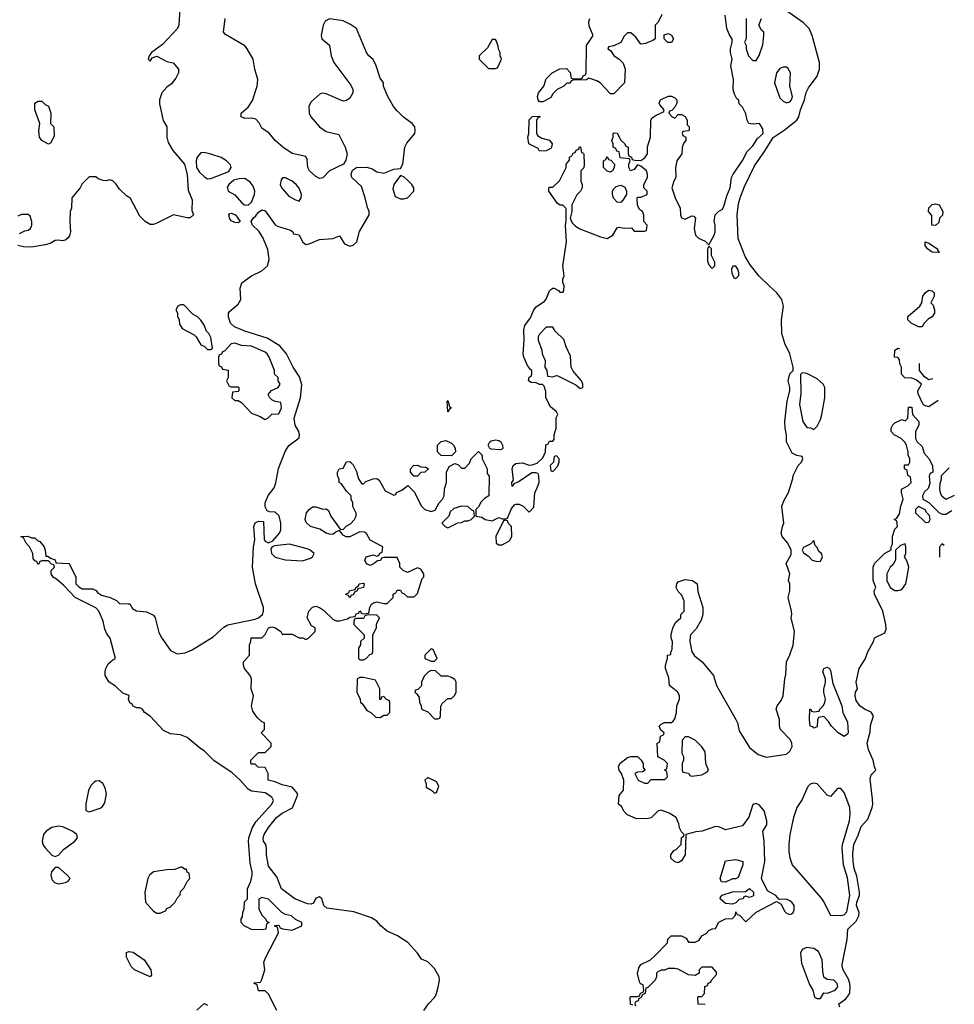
# Model space of a CAD drawing. Header units: inches. Extents: x 1793402 to 1900366, y 320852 to 470679.
# Tile 559 of 604: x 1889360 to 1894881, y 422007 to 427823. Entities that reach past the tile are written whole.
import ezdxf

# ---------------------------------------------------------------- set-up
doc = ezdxf.new("R2010")
doc.units = ezdxf.units.IN
doc.header["$MEASUREMENT"] = 0
doc.layers.add('B8482', color=7, linetype='Continuous')
doc.layers.add('B8492', color=7, linetype='Continuous')

msp = doc.modelspace()

# ---------------------------------------------------------------- linework, layer by layer
at = {"layer": 'B8482', "color": 4, "elevation": 236}
for points in [[(1889530, 427088), (1889490, 427108.7), (1889477.2, 427130), (1889473.6, 427166.4), (1889479, 427210), (1889448.9, 427291.1), (1889448.7, 427330), (1889470, 427342), (1889490, 427342), (1889510, 427322), (1889530, 427312), (1889544.7, 427270), (1889542, 427210), (1889562, 427190), (1889563.6, 427136.4), (1889543.6, 427096.4)], [(1889830, 423327.3), (1889810, 423325.1), (1889800.6, 423319.4), (1889780.3, 423299.8), (1889766, 423270), (1889750.9, 423190.9), (1889750.9, 423170.9), (1889751.6, 423151.6), (1889770, 423144.7), (1889834.8, 423165.2), (1889850, 423176), (1889862.9, 423197.1), (1889872.3, 423250), (1889865.7, 423285.7), (1889851.3, 423311.3)], [(1889590, 423059.3), (1889550, 423052.3), (1889516.3, 423030), (1889500.4, 423010), (1889492, 422970), (1889497, 422950), (1889510, 422930.5), (1889550, 422888), (1889570, 422880.5), (1889590, 422887.3), (1889619.1, 422920.9), (1889685.2, 422970), (1889702, 422990), (1889698, 423010), (1889669.3, 423029.3), (1889615.5, 423055.5)], [(1889590, 422816), (1889570, 422815.1), (1889548.2, 422790), (1889543.8, 422770), (1889550, 422744), (1889565.8, 422725.8), (1889580.6, 422720.6), (1889590, 422718.7), (1889630, 422726.4), (1889646.3, 422733.7), (1889657.2, 422750), (1889641.2, 422770)]]:
    msp.add_lwpolyline(points, close=True, dxfattribs=at)
at = {"layer": 'B8482', "color": 4}
for points, elevation in [([(1890000, 426776.5), (1889990, 426782), (1889950, 426822), (1889930, 426852), (1889910.9, 426870.9), (1889890, 426878), (1889870, 426872), (1889852.7, 426872.7), (1889823.6, 426883.6), (1889810, 426894), (1889770, 426894), (1889730, 426854), (1889718, 426830), (1889668.4, 426771.6), (1889666, 426710), (1889658, 426690), (1889655.3, 426630), (1889660.9, 426570), (1889654.5, 426545.5), (1889646.3, 426533.7), (1889630, 426521), (1889610, 426516), (1889590, 426521), (1889570, 426518.8), (1889539.7, 426500.3), (1889510, 426492.4), (1889430, 426479.3), (1889382, 426482), (1889348.9, 426488.9)], 236), ([(1889359.2, 426560.8), (1889390, 426576), (1889410, 426579), (1889424.7, 426590), (1889431, 426610), (1889431, 426631), (1889422, 426662), (1889410, 426672), (1889371.6, 426671.6), (1889350, 426662)], 236), ([(1890000, 423832.3), (1889970, 423844), (1889925.6, 423885.6), (1889888.7, 423910), (1889865.2, 423950), (1889864, 423970), (1889869, 423990), (1889882.7, 424017.3), (1889910, 424042), (1889926, 424050), (1889894, 424170), (1889875.5, 424195.5), (1889863.2, 424223.2), (1889854, 424270), (1889828, 424330), (1889810, 424348), (1889688, 424410), (1889620.4, 424480.4), (1889578, 424518), (1889558, 424530), (1889546, 424550), (1889546, 424570), (1889566, 424590), (1889562, 424602), (1889547.3, 424607.3), (1889530, 424626), (1889490, 424626), (1889478, 424622), (1889472.7, 424607.3), (1889467.3, 424607.3), (1889462, 424622), (1889450, 424626), (1889440.4, 424640.4), (1889438, 424670), (1889418, 424710), (1889398, 424730), (1889382, 424762), (1889366, 424770), (1889408.4, 424771.6), (1889430, 424762), (1889450, 424762), (1889466, 424746), (1889479.8, 424739.8), (1889504.7, 424710), (1889511.3, 424690), (1889514, 424654), (1889526, 424654), (1889542, 424642), (1889570, 424632), (1889574, 424614), (1889652, 424610), (1889691, 424530), (1889692, 424490), (1889710, 424472), (1889730, 424462), (1889790, 424462), (1889810.9, 424450.9), (1889819.6, 424439.6), (1889843.6, 424423.6), (1889894, 424410), (1889931.6, 424391.6), (1889950, 424374), (1890000, 424372.3)], 232), ([(1890000, 422266), (1889990, 422286), (1889990, 422314), (1890000, 422317.3)], 232)]:
    msp.add_lwpolyline(points, dxfattribs=dict(at, elevation=elevation))
at = {"layer": 'B8492', "color": 4}
for points, elevation in [([(1890306, 427890), (1890299.3, 427790), (1890292.7, 427770), (1890202.7, 427677.3), (1890139, 427630), (1890124, 427610), (1890118, 427590), (1890130, 427578), (1890142.8, 427597.2), (1890170, 427606.6), (1890230, 427575.6), (1890267.3, 427567.3), (1890297.2, 427530), (1890297.2, 427510), (1890283.3, 427476.7), (1890256, 427444), (1890230, 427424.7), (1890199, 427390), (1890185.2, 427350), (1890185.6, 427325.6), (1890206.8, 427226.8), (1890228.7, 427190), (1890229.2, 427130), (1890237.5, 427097.5), (1890265.2, 427050), (1890333.2, 426970), (1890349.4, 426909.4), (1890355.5, 426815.5), (1890378, 426758), (1890376.4, 426696.4), (1890386, 426670), (1890367.3, 426652.7), (1890350, 426652), (1890268.9, 426671.1), (1890170, 426622), (1890150, 426614), (1890130, 426614), (1890102, 426630), (1890070, 426662), (1890012, 426770), (1890000, 426776.5)], 236), ([(1892982, 422002), (1892968.4, 422008.4), (1892966, 422050), (1892970, 422054), (1893010, 422054), (1893022, 422058), (1893027.3, 422072.7), (1893042, 422078), (1893046, 422090), (1893042, 422122), (1893027.3, 422127.3), (1893020.4, 422140.4), (1893008.7, 422188.7), (1893018, 422222), (1893030, 422242), (1893086, 422270), (1893110, 422292), (1893186, 422370), (1893188.4, 422391.6), (1893208.4, 422411.6), (1893270, 422412), (1893296.9, 422396.9), (1893310, 422374), (1893350, 422374), (1893374.6, 422385.4), (1893388.9, 422411.1), (1893414.6, 422425.4), (1893430, 422442), (1893450, 422452), (1893470, 422454), (1893490, 422492), (1893530, 422511.3), (1893570, 422514), (1893587.3, 422532.7), (1893590, 422554), (1893598, 422538), (1893612.7, 422532.7), (1893650, 422494), (1893710, 422552), (1893830, 422614), (1893858, 422598), (1893876.9, 422556.9), (1893890, 422544.7), (1893910, 422538), (1893919, 422541), (1893928, 422550), (1893934, 422566), (1893934, 422590), (1893922, 422610), (1893910, 422619), (1893890, 422628), (1893846, 422626), (1893826, 422650), (1893776.4, 422676.4), (1893742, 422750), (1893761.2, 422850), (1893758, 422970), (1893749, 423030), (1893772.5, 423067.5), (1893773.2, 423090), (1893757.2, 423150), (1893730, 423184), (1893710, 423194), (1893690, 423188), (1893666.8, 423113.2), (1893630, 423062), (1893530, 423038), (1893490, 423055.3), (1893470, 423057.2), (1893390.6, 423029.4), (1893353.7, 423026.3), (1893294, 423010), (1893290.8, 422890), (1893270, 422855.3), (1893250, 422842), (1893229, 422849), (1893206, 422870), (1893206, 422890), (1893224, 422916), (1893238, 422922), (1893268, 422950), (1893268.4, 422991.6), (1893282, 422998), (1893286, 423010), (1893270, 423026), (1893258, 423050), (1893254, 423074), (1893238, 423110), (1893196.4, 423136.4), (1893150, 423154), (1893130, 423148), (1893091, 423109), (1893075.3, 423104.7), (1893003.1, 423103.1), (1892947.3, 423127.3), (1892930, 423146), (1892914.6, 423174.6), (1892898, 423190), (1892900.4, 423239.6), (1892927.3, 423272.7), (1892928.7, 423330), (1892915.3, 423370), (1892902, 423390), (1892898, 423410), (1892906, 423430), (1892950, 423464.7), (1892970, 423471.3), (1893010, 423471.3), (1893032, 423450), (1893042, 423430), (1893043.6, 423403.6), (1893054, 423390), (1893039.6, 423380.4), (1893010, 423378), (1892994, 423370), (1893014, 423330), (1893050, 423314), (1893070, 423314), (1893090, 423334), (1893170, 423334), (1893186, 423350), (1893182, 423382), (1893168, 423390), (1893182, 423398), (1893186, 423430), (1893166, 423450), (1893128.7, 423468.7), (1893126, 423550), (1893142, 423558), (1893146, 423590), (1893162, 423598), (1893166, 423610), (1893147.3, 423627.3), (1893138, 423650), (1893150, 423662), (1893168.9, 423671.1), (1893210, 423672), (1893220.4, 423679.6), (1893230, 423694), (1893239, 423730), (1893242, 423770), (1893258, 423810), (1893258, 423830), (1893248, 423850), (1893198, 423890), (1893194.6, 423934.6), (1893175.3, 423990), (1893175.3, 424010), (1893186, 424050), (1893186, 424070), (1893206, 424074), (1893206, 424086), (1893214.6, 424105.4), (1893215.3, 424150), (1893208.7, 424170), (1893208.7, 424190), (1893218, 424230), (1893236.4, 424263.6), (1893266, 424290), (1893266, 424310), (1893286, 424330), (1893286, 424390), (1893270, 424426), (1893250, 424446), (1893238, 424470), (1893242, 424490), (1893250, 424502), (1893290, 424516), (1893334, 424510), (1893362, 424490), (1893365.4, 424445.4), (1893396, 424350), (1893396, 424310), (1893384.5, 424275.5), (1893355.3, 424224.7), (1893322, 424190), (1893319.6, 424180.4), (1893318, 424150), (1893331.3, 424090), (1893345.4, 424065.4), (1893390.7, 424030.7), (1893458, 423950), (1893476, 423890), (1893591, 423690), (1893601, 423670), (1893610, 423622), (1893670, 423524.7), (1893722, 423482), (1893770, 423466), (1893890, 423484), (1893910, 423502.8), (1893922.7, 423530), (1893920.9, 423550), (1893911.4, 423571.4), (1893854, 423630), (1893849, 423650), (1893848.7, 423690), (1893829, 423750), (1893834, 423770), (1893857.5, 423802.5), (1893869.2, 423830), (1893879, 423930), (1893885.6, 423954.4), (1893889.3, 424030), (1893910, 424072), (1893929.1, 424129.1), (1893936, 424210), (1893917.2, 424290), (1893921.2, 424310), (1893919, 424330), (1893899, 424410), (1893908.7, 424450), (1893908.7, 424490), (1893902, 424510), (1893908.7, 424550), (1893888, 424610), (1893916.4, 424663.6), (1893918, 424690), (1893898, 424730), (1893864, 424770), (1893857.2, 424790), (1893865.2, 424830), (1893874, 424850), (1893862, 424950), (1893875.3, 424984.7), (1893902, 425030), (1893927.3, 425112.7), (1893928, 425130), (1893958, 425190), (1893978, 425210), (1893986, 425230), (1893982, 425242), (1893950, 425248), (1893923.1, 425263.1), (1893889.3, 425330), (1893889.3, 425369.3), (1893881.2, 425410), (1893879.3, 425450), (1893894, 425570), (1893909.2, 425630), (1893909, 425650), (1893899, 425690), (1893910, 425732), (1893928, 425750), (1893928.7, 425770), (1893909.2, 425850), (1893879.3, 425910), (1893862.7, 425970), (1893859.3, 426050), (1893872, 426130), (1893862.4, 426170), (1893833.3, 426210), (1893788.2, 426248.2), (1893729, 426309), (1893674.8, 426374.8), (1893644.6, 426424.6), (1893603.9, 426530), (1893597.2, 426670), (1893605.3, 426734.7), (1893615.1, 426770), (1893642.4, 426837.6), (1893700.9, 426959.1), (1893764, 427050), (1893810, 427128), (1893876.2, 427170), (1893951.2, 427230), (1893962.6, 427250), (1893972.2, 427290), (1893996, 427350), (1894006.1, 427393.9), (1894019.7, 427420.2), (1894070.7, 427489.3), (1894083.9, 427530), (1894085.3, 427550), (1894085.1, 427570), (1894042, 427730), (1894022.7, 427770), (1893990, 427804.4), (1893869.8, 427889.8)], 224), ([(1890000, 424372.3), (1890010, 424372), (1890025.4, 424345.4), (1890050, 424332), (1890110, 424324.7), (1890150, 424304.7), (1890161, 424290), (1890182.5, 424202.5), (1890198.8, 424170), (1890250, 424096), (1890290, 424077.3), (1890336.6, 424083.4), (1890379.1, 424100.9), (1890502, 424178), (1890566, 424234), (1890590, 424248.4), (1890750, 424281.6), (1890771.1, 424288.9), (1890794, 424310), (1890800.5, 424330), (1890799.7, 424350), (1890753.6, 424490), (1890735.8, 424590), (1890740.9, 424710), (1890749.2, 424750), (1890742.7, 424830), (1890750, 424850.8), (1890770, 424861), (1890799.6, 424859.6), (1890804.7, 424750), (1890810, 424742), (1890830, 424732), (1890854.6, 424745.4), (1890895.3, 424790), (1890902, 424810), (1890902, 424850), (1890892.9, 424892.9), (1890870, 424914), (1890836.4, 424916.4), (1890822, 424922), (1890810, 424946), (1890809.6, 424970), (1890827.5, 425012.5), (1890863.2, 425056.8), (1890873.6, 425086.4), (1890888.1, 425171.9), (1890927.3, 425272.7), (1890950, 425307.3), (1891010, 425354), (1891012.7, 425370), (1891009, 425390), (1890987.8, 425427.8), (1890980.5, 425470), (1891019.7, 425590), (1891027.1, 425667.1), (1891013.1, 425713.1), (1890976.2, 425770), (1890935.6, 425850), (1890895.8, 425895.8), (1890821.8, 425941.8), (1890690, 425982.4), (1890628.3, 426008.3), (1890605.1, 426030), (1890593.2, 426066.8), (1890593.2, 426090), (1890600.1, 426099.9), (1890650, 426142), (1890665.6, 426170), (1890663.3, 426236.7), (1890672.1, 426267.9), (1890729, 426310), (1890790, 426338.8), (1890824, 426370), (1890833.6, 426406.4), (1890825.6, 426465.6), (1890796, 426536), (1890773.2, 426573.2), (1890735.3, 426610), (1890728, 426630), (1890739, 426650), (1890755.3, 426664.7), (1890770, 426686.8), (1890790, 426700.7), (1890810, 426694.8), (1890870, 426611.3), (1890882.8, 426602.8), (1890959.6, 426579.6), (1890974, 426570), (1890978, 426558), (1891010, 426552), (1891031.3, 426510), (1891050, 426496), (1891070, 426498.8), (1891130, 426524), (1891210, 426530.5), (1891250, 426546), (1891279.5, 426499.5), (1891310, 426486), (1891330, 426490.5), (1891352, 426510), (1891367.3, 426572.7), (1891424, 426670), (1891424, 426690), (1891413.6, 426713.6), (1891400.9, 426770), (1891378.4, 426838.4), (1891321.2, 426890), (1891317.2, 426910), (1891325.6, 426934.4), (1891350, 426950.8), (1891410, 426951), (1891442, 426942), (1891470, 426924.7), (1891510, 426916), (1891570, 426940.7), (1891610, 426944.7), (1891622.7, 426970), (1891635.6, 427070), (1891646, 427094), (1891693.2, 427150), (1891696, 427170), (1891693.2, 427190), (1891679, 427210), (1891627.2, 427247.2), (1891590, 427284), (1891569, 427310), (1891532.5, 427372.5), (1891509.4, 427429.4), (1891508.7, 427450), (1891490, 427478), (1891466, 427550), (1891447, 427587), (1891422, 427610), (1891408.7, 427630), (1891348.7, 427770), (1891314.8, 427794.8), (1891270, 427817.2), (1891190, 427828), (1891165.4, 427814.6), (1891152, 427790), (1891141, 427730), (1891144.7, 427710), (1891190, 427672), (1891199.1, 427610), (1891214.9, 427570), (1891315.8, 427435.8), (1891328.2, 427410), (1891328, 427390), (1891310, 427359.3), (1891290, 427346), (1891270, 427341.2), (1891170, 427385.2), (1891150, 427389), (1891135.3, 427384.7), (1891082, 427338), (1891067.3, 427312.7), (1891070.6, 427270), (1891079.1, 427250), (1891130, 427190.6), (1891170, 427162), (1891245.4, 427145.4), (1891282.8, 427070), (1891294.8, 427030), (1891286.4, 426993.6), (1891272, 426970), (1891190, 426929.4), (1891150, 426889.2), (1891130, 426885.2), (1891110, 426896), (1891072.7, 426930), (1891062.7, 426950), (1891058, 426998), (1891050, 427015.3), (1890970, 427032), (1890914, 427070), (1890869.3, 427109.3), (1890832.9, 427152.9), (1890790, 427182), (1890773.8, 427213.8), (1890755.1, 427235.1), (1890730, 427242), (1890690, 427239), (1890668.7, 427250), (1890668.7, 427270), (1890710, 427306.8), (1890735.1, 427344.9), (1890762.9, 427430), (1890766.6, 427470), (1890749.2, 427530), (1890739, 427590), (1890704, 427650), (1890689.3, 427669.3), (1890576.5, 427736.5), (1890564, 427750), (1890573.2, 427830)], 232), ([(1891748, 421970), (1891775.3, 422010), (1891811.8, 422048.2), (1891822.7, 422070), (1891831.9, 422108.1), (1891839.3, 422150), (1891837.2, 422170), (1891810, 422219), (1891770, 422257.2), (1891734, 422274), (1891709, 422310), (1891651.9, 422371.9), (1891592.1, 422412.1), (1891530, 422439.3), (1891493.2, 422470), (1891470, 422497.2), (1891438.7, 422518.7), (1891333.8, 422553.8), (1891174.2, 422574.2), (1891156, 422590), (1891145.2, 422630), (1891130, 422642.7), (1891110, 422633.2), (1891096.1, 422603.9), (1891082, 422598), (1891060.1, 422600.1), (1890985.2, 422630), (1890907, 422690), (1890879.6, 422759.6), (1890830, 422822), (1890818, 422890), (1890817.2, 422930), (1890813.2, 422950), (1890800.9, 422970), (1890798, 422990), (1890804.5, 423010), (1890830, 423051), (1890877.2, 423110), (1890910, 423136.3), (1890972.3, 423167.7), (1890998, 423230), (1891002, 423250), (1890969, 423289), (1890910, 423304), (1890870, 423322), (1890828.7, 423330), (1890828, 423370), (1890810, 423406), (1890768.4, 423408.4), (1890750, 423426), (1890730, 423426), (1890726, 423430), (1890726, 423450), (1890770, 423494), (1890810, 423494), (1890846, 423530), (1890846, 423550), (1890786, 423610), (1890806, 423630), (1890806, 423670), (1890790, 423675.3), (1890762, 423702), (1890738, 423738), (1890729, 423770), (1890742, 423830), (1890728, 423870), (1890728.7, 423930), (1890722, 423950), (1890688.7, 423990), (1890682, 424010), (1890682, 424030), (1890718, 424070), (1890718, 424130), (1890726, 424150), (1890727.3, 424172.7), (1890790, 424172), (1890810, 424192), (1890830, 424230.7), (1890850, 424237.3), (1890870.5, 424230.5), (1890902, 424210), (1890910, 424194), (1890970, 424194), (1891010, 424172), (1891031.6, 424171.6), (1891050, 424162), (1891066, 424170), (1891106, 424210), (1891106, 424230), (1891083.1, 424243.1), (1891058, 424290), (1891068.7, 424330), (1891090, 424352), (1891110, 424358), (1891130, 424351.3), (1891154.4, 424334.4), (1891210, 424282), (1891230, 424272), (1891250, 424272), (1891296.4, 424283.6), (1891310, 424294), (1891342, 424298), (1891347.3, 424312.7), (1891362, 424318), (1891368.4, 424331.6), (1891374, 424330), (1891378, 424318), (1891390, 424314), (1891422, 424318), (1891428, 424350), (1891438, 424370), (1891450, 424378), (1891470, 424384.7), (1891510, 424374), (1891530, 424374), (1891566, 424410), (1891566, 424430), (1891582, 424438), (1891590, 424454), (1891610, 424454), (1891618, 424438), (1891630, 424434), (1891650, 424414), (1891690, 424414), (1891710, 424434), (1891738, 424522), (1891747.3, 424532.7), (1891748, 424550), (1891730, 424578), (1891710, 424586), (1891650, 424558), (1891626, 424570), (1891606, 424590), (1891606, 424610), (1891590, 424646), (1891510, 424646), (1891498, 424642), (1891491.6, 424628.4), (1891472.7, 424627.3), (1891454, 424610), (1891430, 424598), (1891408.9, 424608.9), (1891398, 424630), (1891406, 424650), (1891450, 424662), (1891470, 424654), (1891482, 424658), (1891488, 424672), (1891502, 424678), (1891506, 424710), (1891430, 424748), (1891408.4, 424788.4), (1891396.4, 424796.4), (1891370, 424798), (1891310, 424768), (1891288.4, 424768.4), (1891270, 424778), (1891250, 424806), (1891230, 424798), (1891210, 424782), (1891190, 424784), (1891170, 424789), (1891132.9, 424812.9), (1891078, 424830), (1891052.5, 424852.5), (1891046, 424870), (1891053.2, 424910), (1891069.5, 424930.5), (1891090, 424944.7), (1891110, 424944.7), (1891150, 424932), (1891170, 424934), (1891183.6, 424923.6), (1891198, 424890), (1891252.7, 424812.7), (1891270, 424812), (1891289.1, 424830.9), (1891314.6, 424845.4), (1891338, 424870), (1891348, 424890), (1891347.3, 424907.3), (1891328.4, 424948.4), (1891328, 424970), (1891318, 424990), (1891318, 425010), (1891290, 425038), (1891260.4, 425080.4), (1891248, 425090), (1891247.3, 425107.3), (1891238, 425130), (1891238, 425150), (1891248, 425170), (1891270, 425174), (1891290, 425212), (1891310, 425214), (1891330, 425194), (1891350, 425154), (1891362, 425110), (1891382, 425082), (1891390, 425082), (1891404, 425096), (1891448.9, 425111.1), (1891470, 425112), (1891483.6, 425103.6), (1891519.6, 425039.6), (1891570, 425014), (1891582, 425018), (1891586, 425030), (1891616.4, 425043.6), (1891652, 425072), (1891691.6, 425031.6), (1891731.6, 424951.6), (1891754, 424930), (1891790, 424918), (1891814.6, 424925.4), (1891838, 424970), (1891858, 424990), (1891868, 425010), (1891868.9, 425051.1), (1891882, 425090), (1891882, 425150), (1891896.4, 425183.6), (1891930, 425202), (1891952.7, 425192.7), (1891970, 425174), (1891990, 425174), (1892016.4, 425203.6), (1892026, 425230), (1892070, 425272), (1892091.3, 425251.3), (1892091.3, 425230), (1892122, 425170), (1892122, 425142), (1892132.7, 425127.3), (1892132, 425010), (1892105.4, 424994.6), (1892085.4, 424974.6), (1892070, 424946), (1892054, 424930), (1892054, 424890), (1892090, 424884.7), (1892110, 424871.3), (1892150, 424862), (1892190, 424882), (1892210, 424874), (1892230, 424874), (1892242, 424878), (1892264.7, 424935.3), (1892282, 424958), (1892290, 424962), (1892310, 424962), (1892334, 424950), (1892370, 424914), (1892396.4, 424943.6), (1892402, 425030), (1892412.9, 425047.1), (1892428, 425090), (1892427.3, 425127.3), (1892422, 425142), (1892407.3, 425147.3), (1892386, 425146), (1892310, 425095.3), (1892278, 425082), (1892270, 425066), (1892268, 425090), (1892276.4, 425103.6), (1892269.1, 425170.9), (1892275.3, 425190), (1892290, 425201), (1892330, 425206), (1892370, 425192), (1892387.3, 425192.7), (1892416.4, 425203.6), (1892450, 425234), (1892466, 425270), (1892467.3, 425312.7), (1892482, 425318), (1892490, 425334), (1892510, 425334), (1892516.4, 425343.6), (1892518, 425370), (1892528.7, 425410), (1892528.7, 425471.3), (1892538, 425490), (1892530, 425506), (1892496.4, 425536.4), (1892468, 425590), (1892467.3, 425627.3), (1892458, 425658), (1892447.3, 425667.3), (1892430, 425668), (1892410, 425678), (1892380.4, 425680.4), (1892366, 425690), (1892368.7, 425711.3), (1892382, 425718), (1892386, 425730), (1892386, 425750), (1892376.4, 425756.4), (1892360.2, 425780.2), (1892337.2, 425830), (1892334, 425850), (1892339, 425930), (1892337.2, 425990), (1892344.1, 426015.9), (1892378, 426062), (1892397.2, 426110), (1892410, 426126), (1892460.2, 426159.8), (1892470, 426172), (1892490, 426222), (1892498, 426230), (1892510, 426238), (1892516.9, 426236.9), (1892543.6, 426223.6), (1892550, 426214), (1892570, 426214), (1892574.6, 426225.4), (1892575.3, 426250), (1892568, 426270), (1892568, 426290), (1892575.3, 426310), (1892569.3, 426370), (1892589.3, 426510), (1892584, 426610), (1892588.7, 426630), (1892587.3, 426707.3), (1892568, 426728), (1892552, 426728), (1892536.4, 426736.4), (1892486, 426810), (1892486, 426830), (1892490, 426834), (1892510, 426834), (1892548.4, 426871.6), (1892588, 426950), (1892588, 426970), (1892607.3, 426992.7), (1892608.4, 427011.6), (1892622, 427018), (1892630, 427034), (1892642, 427038), (1892647.3, 427052.7), (1892662, 427058), (1892667.3, 427072.7), (1892672.7, 427072.7), (1892678, 427038), (1892690, 427034), (1892692.7, 427027.3), (1892694, 426970), (1892691.6, 426948.4), (1892674, 426930), (1892674, 426870), (1892682, 426850), (1892682, 426830), (1892672, 426810), (1892651.1, 426788.9), (1892622, 426730), (1892622, 426690), (1892612, 426650), (1892622.8, 426622.8), (1892643, 426603), (1892668.3, 426588.3), (1892790, 426540.5), (1892829.3, 426530.7), (1892864, 426550), (1892890, 426594), (1892902, 426598), (1892930, 426592), (1892974, 426594), (1892990, 426574), (1893050, 426574), (1893062, 426578), (1893066, 426610), (1893046, 426630), (1893046, 426670), (1893038, 426690), (1893022, 426702), (1893008.4, 426728.4), (1893008, 426770), (1893010, 426774), (1893030, 426774), (1893066, 426790), (1893066, 426810), (1893046, 426830), (1893046, 426850), (1893068.4, 426891.6), (1893068.7, 426910), (1893062, 426930), (1893030, 426958), (1893010, 426966), (1892990, 426938), (1892968, 426930), (1892958, 426950), (1892958, 426970), (1892966, 426990), (1892962, 427002), (1892907.3, 427007.3), (1892902, 427042), (1892887.3, 427047.3), (1892882, 427062), (1892866, 427070), (1892866, 427090), (1892858, 427110), (1892866, 427130), (1892866, 427150), (1892870, 427154), (1892890, 427152), (1892911.6, 427111.6), (1892934, 427090), (1892938, 427078), (1892954, 427070), (1892954, 427030), (1892958, 427018), (1892974, 427010), (1892978, 426998), (1892992.7, 426992.7), (1893030, 426992), (1893052.9, 427007.1), (1893068.7, 427030), (1893068.7, 427071.3), (1893086, 427130), (1893088, 427230), (1893096.4, 427243.6), (1893120.2, 427259.8), (1893162, 427278), (1893166, 427290), (1893140.4, 427320.4), (1893138, 427330), (1893146, 427350), (1893190, 427371.3), (1893211.1, 427371.1), (1893230, 427362), (1893242, 427350), (1893242, 427330), (1893230, 427306), (1893212.7, 427287.3), (1893198, 427282), (1893194, 427270), (1893214, 427250), (1893230, 427242), (1893250, 427262), (1893270, 427262), (1893290, 427252), (1893302, 427230), (1893302, 427202), (1893314, 427190), (1893314, 427170), (1893310, 427166), (1893278, 427162), (1893274, 427150), (1893278, 427138), (1893294, 427130), (1893294, 427110), (1893283.6, 427096.4), (1893272.7, 427067.3), (1893271.3, 427030), (1893242, 426990), (1893234.8, 426950), (1893236, 426890), (1893224.7, 426870), (1893212, 426830), (1893231.3, 426770), (1893261, 426710), (1893264, 426670), (1893270, 426652), (1893290, 426644.7), (1893330, 426664.7), (1893342, 426662), (1893351.3, 426650), (1893344.7, 426590), (1893352, 426550), (1893370, 426532), (1893410, 426514), (1893430, 426494), (1893462, 426550), (1893468.7, 426570), (1893468.7, 426610), (1893462, 426630), (1893469, 426670), (1893490, 426691.3), (1893510, 426702), (1893520.2, 426719.8), (1893536.6, 426783.4), (1893556, 426830), (1893565.2, 426890), (1893572.5, 426907.5), (1893630, 426992), (1893656.5, 427043.5), (1893690, 427078), (1893718, 427122), (1893751.6, 427150), (1893750, 427178), (1893730, 427209), (1893690, 427206), (1893668, 427210), (1893658, 427230), (1893650, 427266), (1893630, 427306), (1893610, 427326), (1893607.3, 427347.3), (1893596.4, 427356.4), (1893583.1, 427383.1), (1893575.3, 427410), (1893577.2, 427470), (1893561.2, 427550), (1893569, 427590), (1893559, 427630), (1893559, 427650), (1893569, 427690), (1893568.9, 427708.9), (1893550, 427738), (1893537.2, 427770), (1893526.6, 427850)], 228), ([(1893152.7, 427852.7), (1893131.6, 427808.4), (1893114, 427790), (1893114, 427710), (1893099.8, 427700.2), (1893056.9, 427683.1), (1893030, 427678), (1893000.4, 427720.4), (1892970, 427746), (1892950, 427746), (1892930, 427726), (1892911, 427689), (1892870, 427668), (1892838, 427662), (1892834, 427650), (1892850, 427642), (1892870, 427612), (1892902, 427590), (1892925.4, 427565.4), (1892936, 427530), (1892932, 427450), (1892870, 427386), (1892850, 427386), (1892788, 427450), (1892770, 427462), (1892722, 427478), (1892707.3, 427467.3), (1892630, 427466), (1892618, 427462), (1892611.6, 427448.4), (1892592.7, 427447.3), (1892574, 427430), (1892534, 427410), (1892510, 427386), (1892496.9, 427363.1), (1892470, 427348), (1892450, 427338), (1892430, 427338), (1892422, 427350), (1892419, 427370), (1892424, 427390), (1892455.3, 427430), (1892470, 427474), (1892506, 427510), (1892550, 427532), (1892590, 427534), (1892611.6, 427511.6), (1892618, 427478), (1892630, 427474), (1892670, 427474), (1892682, 427478), (1892688, 427492), (1892702, 427498), (1892706, 427510), (1892708.7, 427670), (1892748, 427730), (1892724.7, 427784.7), (1892722, 427810), (1892728, 427830)], 228), ([(1893652, 427830), (1893652, 427710), (1893642, 427690), (1893651.1, 427671.1), (1893651.3, 427650), (1893664.7, 427610), (1893690, 427582), (1893710, 427582), (1893728.9, 427611.1), (1893750, 427674), (1893755.3, 427730), (1893755.3, 427750), (1893742, 427762), (1893726, 427790), (1893742, 427830)], 228), ([(1894786.4, 425572.9), (1894730, 425535.3), (1894704.7, 425544.7), (1894694, 425554), (1894667.3, 425612.7), (1894666, 425630), (1894686, 425670), (1894656.4, 425696.4), (1894630, 425706), (1894588.4, 425708.4), (1894568.4, 425728.4), (1894568, 425770), (1894558, 425790), (1894556.4, 425816.4), (1894547.3, 425827.3), (1894528, 425830), (1894528.7, 425870), (1894550, 425882), (1894556.4, 425879.5)], 216), ([(1894674.4, 425792), (1894672.7, 425787.3), (1894674, 425750), (1894699.6, 425719.6), (1894730, 425698), (1894754.4, 425704.1)], 216), ([(1894205.2, 421990), (1894199.5, 422010), (1894239.7, 422040.3), (1894257.7, 422062.3), (1894263.3, 422076.7), (1894266.3, 422110), (1894263.2, 422130), (1894255.4, 422155.4), (1894224.6, 422210), (1894217.4, 422230), (1894218.7, 422241.3), (1894247.1, 422390), (1894252.3, 422450), (1894301.7, 422498.3), (1894317.2, 422530), (1894318.7, 422550), (1894303.7, 422590), (1894305.4, 422610), (1894320.7, 422650), (1894320.3, 422670), (1894304.2, 422764.2), (1894289.9, 422810), (1894283.4, 422850), (1894281.8, 422898.2), (1894287.5, 422950), (1894313.6, 423006.4), (1894330, 423057.1), (1894370, 423100.7), (1894395.1, 423170), (1894399.7, 423190), (1894398.3, 423218.3), (1894383.2, 423336.8), (1894390, 423362), (1894418, 423390), (1894409, 423409), (1894401.2, 423450), (1894373.2, 423510), (1894366, 423550), (1894383.3, 423616.7), (1894385.4, 423654.6), (1894403.7, 423710), (1894390, 423733.2), (1894349.5, 423749.5), (1894322, 423770), (1894302, 423802), (1894295.3, 423830), (1894298, 423850), (1894308, 423870), (1894302, 423910), (1894319, 423990), (1894354, 424046), (1894369, 424090), (1894405.2, 424154.8), (1894410, 424172), (1894470, 424202), (1894478, 424222), (1894477.2, 424250), (1894459.5, 424330), (1894408.7, 424430), (1894408, 424450), (1894418, 424470), (1894402, 424510), (1894401.2, 424590), (1894409, 424611), (1894468, 424670), (1894508.4, 424691.6), (1894508.4, 424708.4), (1894515.3, 424724.7), (1894515.3, 424770), (1894530, 424814), (1894546, 424830), (1894542, 424862), (1894526, 424870), (1894542, 424878), (1894556.4, 424903.6), (1894564, 424950), (1894579, 424990), (1894568, 425030), (1894568, 425050), (1894606, 425070), (1894626, 425090), (1894622, 425122), (1894606, 425130), (1894602, 425162), (1894586, 425170), (1894587.3, 425192.7), (1894610, 425194), (1894618, 425210), (1894618, 425230), (1894608, 425250), (1894608, 425270), (1894598, 425310), (1894588.4, 425328.4), (1894566, 425350), (1894526, 425370), (1894508, 425390), (1894508, 425410), (1894518, 425430), (1894530, 425442), (1894570, 425462), (1894590, 425454), (1894606, 425470), (1894610, 425534), (1894630, 425534), (1894634, 425490), (1894672, 425450), (1894672, 425430), (1894651.6, 425388.4), (1894652, 425350), (1894662, 425330), (1894690, 425302), (1894703.5, 425263.5), (1894732, 425230), (1894752.7, 425187.3), (1894754, 425150), (1894738, 425142), (1894732.7, 425127.3), (1894736.9, 425083.1), (1894725.4, 425054.6), (1894705.4, 425034.6), (1894692, 425010), (1894694, 424990), (1894731.1, 424971.1), (1894790, 424912), (1894810, 424902), (1894830, 424902), (1894866, 424924.1)], 216), ([(1894880.8, 425013.4), (1894830, 424988), (1894810, 425006), (1894801.2, 425021.2), (1894795.3, 425050), (1894796.4, 425083.6), (1894806, 425110), (1894806, 425130), (1894851.3, 425175.3)], 216), ([(1894810, 424726), (1894794, 424710), (1894792.7, 424647.4)], 216), ([(1894821.2, 424716.6), (1894810, 424726)], 216), ([(1890878, 421970), (1890830, 422066), (1890810, 422086), (1890770, 422086), (1890762, 422122), (1890746, 422130), (1890746, 422134), (1890782, 422138), (1890790, 422154), (1890808.7, 422210), (1890803.1, 422256.9), (1890814, 422286), (1890888, 422430), (1890882, 422462), (1890867.3, 422467.3), (1890867.3, 422472.7), (1890890, 422474), (1890898, 422458), (1890912.7, 422452.7), (1890970, 422444.7), (1891026, 422470), (1891026, 422490), (1890990, 422508), (1890966, 422530), (1890930, 422538), (1890908.7, 422548.7), (1890830, 422628), (1890790, 422638), (1890772.7, 422627.3), (1890772, 422570), (1890790, 422534), (1890814, 422510), (1890818, 422498), (1890834, 422490), (1890818, 422482), (1890814, 422450), (1890790, 422446), (1890730, 422448), (1890686, 422470), (1890668.7, 422490), (1890668.9, 422511.1), (1890676.4, 422523.6), (1890678, 422550), (1890686, 422570), (1890688.4, 422611.6), (1890706, 422630), (1890706, 422690), (1890725.6, 422734.4), (1890732.7, 422770), (1890732.7, 422790), (1890721.5, 422841.5), (1890712, 422970), (1890714.5, 422990), (1890732.8, 423047.2), (1890754.2, 423085.8), (1890849.3, 423190), (1890859.3, 423210), (1890849.2, 423230), (1890810, 423255.6), (1890730, 423266.6), (1890710, 423278), (1890662.9, 423330), (1890614.6, 423374.6), (1890506.6, 423446.6), (1890450, 423505.2), (1890430, 423516), (1890350, 423583.7), (1890310, 423599.3), (1890250, 423605.2), (1890210, 423624), (1890130, 423708.7), (1890098, 423730), (1890086, 423750), (1890070, 423758), (1890050, 423758), (1890030, 423768.7), (1890022, 423782), (1890010, 423788.7), (1890002, 423810), (1890006, 423830), (1890000, 423832.3)], 232), ([(1890000, 422317.3), (1890002, 422318), (1890030, 422314.8), (1890096, 422270), (1890134.8, 422210), (1890138, 422182), (1890130, 422168.7), (1890038, 422210), (1890018, 422230), (1890000, 422266)], 232), ([(1893410, 422006), (1893367.3, 422007.3), (1893366, 422050), (1893370, 422054), (1893390, 422054), (1893406, 422070), (1893407.3, 422112.7), (1893422, 422118), (1893427.3, 422132.7), (1893442, 422138), (1893446, 422150), (1893476.4, 422183.6), (1893476.4, 422196.4), (1893450, 422226), (1893390, 422226), (1893374, 422210), (1893374, 422190), (1893350, 422178), (1893310, 422182), (1893250, 422215.3), (1893230, 422218), (1893190, 422218), (1893171.1, 422208.9), (1893150, 422208), (1893130, 422198), (1893122, 422190), (1893122, 422170), (1893114, 422150), (1893070, 422106), (1893058, 422102), (1893054, 422070), (1893038, 422062), (1893030, 422046), (1893018, 422042), (1893012.7, 422027.3), (1892998, 422022), (1892994, 422010), (1892998, 421998)], 224), ([(1890407.3, 421972.7), (1890450, 422012), (1890470, 422002)], 232)]:
    msp.add_lwpolyline(points, dxfattribs=dict(at, elevation=elevation))
for points, elevation in [([(1893210, 427688), (1893188.4, 427688.4), (1893166, 427710), (1893167.3, 427732.7), (1893190, 427742), (1893211.1, 427731.1), (1893222, 427710)], 228), ([(1892170, 427706), (1892150, 427706), (1892123.6, 427656.4), (1892074, 427610), (1892074, 427590), (1892130, 427534), (1892170, 427534), (1892182, 427538), (1892206, 427590), (1892198, 427610), (1892198, 427630), (1892188.4, 427648.4), (1892187.3, 427667.3), (1892176.4, 427696.4)], 232), ([(1893890, 427542), (1893870, 427542), (1893850, 427535.3), (1893831.3, 427510), (1893818, 427450), (1893850, 427362), (1893870, 427342), (1893890, 427331.3), (1893910, 427338), (1893919, 427350), (1893924, 427370), (1893909, 427430), (1893914, 427510), (1893897.2, 427537.2)], 228), ([(1892430, 427046), (1892422, 427062), (1892368, 427090), (1892362, 427130), (1892368.4, 427151.6), (1892369.1, 427230.9), (1892390, 427252), (1892430, 427254), (1892434, 427250), (1892418, 427242), (1892412.7, 427227.3), (1892412.7, 427152.7), (1892418, 427138), (1892443.6, 427123.6), (1892490, 427111.3), (1892504.7, 427090), (1892502, 427070), (1892496.9, 427063.1), (1892470, 427048)], 228), ([(1890450, 427038), (1890430, 427036), (1890408, 427010), (1890403, 426990), (1890404.9, 426950), (1890422, 426922), (1890453.2, 426893.2), (1890470, 426882.8), (1890490, 426884), (1890594.5, 426925.5), (1890609, 426950), (1890604.7, 426964.7), (1890582, 426990), (1890550, 427009.2), (1890490, 427029.3)], 236), ([(1892850, 426922), (1892830, 426928), (1892808, 426950), (1892808, 426990), (1892822, 426998), (1892830, 427014), (1892838, 426998), (1892852.7, 426992.7), (1892874, 426970), (1892871.3, 426948.7), (1892862, 426930)], 228), ([(1891610, 426902), (1891570.8, 426850), (1891563.5, 426823.5), (1891578, 426778), (1891610, 426764.7), (1891630, 426764.7), (1891650, 426771.3), (1891688.7, 426810), (1891689, 426830), (1891677.2, 426850), (1891650, 426876), (1891630, 426894)], 232), ([(1890690, 426884.5), (1890656.1, 426883.9), (1890624.7, 426875.3), (1890594.8, 426850), (1890585.8, 426834.2), (1890590.6, 426810.6), (1890630, 426787.7), (1890670, 426743), (1890688.9, 426728.9), (1890710, 426728.2), (1890730, 426744.9), (1890747.1, 426790), (1890748.3, 426810), (1890739.5, 426839.5), (1890722.3, 426862.3)], 236), ([(1890930, 426888.7), (1890912, 426888), (1890903.6, 426876.4), (1890898, 426850), (1890907.5, 426827.5), (1890950, 426781), (1890990, 426758), (1891010, 426752), (1891022, 426770), (1891024, 426790), (1891010, 426828.7), (1890993.2, 426850), (1890970, 426869)], 236), ([(1892910, 426744), (1892890, 426745.2), (1892868, 426768), (1892860.9, 426790), (1892861.2, 426810), (1892870, 426824.7), (1892882.7, 426837.3), (1892910, 426844.7), (1892934.4, 426834.4), (1892944.7, 426810), (1892944.7, 426790), (1892923.5, 426756.5)], 228), ([(1894770, 426608), (1894748, 426610), (1894747.3, 426667.3), (1894729, 426690), (1894730, 426712), (1894749.1, 426730.9), (1894770, 426736), (1894792, 426730), (1894812, 426690), (1894811.6, 426668.4), (1894794, 426650), (1894790, 426626)], 216), ([(1890650, 426624), (1890630, 426625.2), (1890610, 426635.3), (1890599, 426650), (1890596.4, 426663.6), (1890595.3, 426670), (1890602, 426678), (1890610, 426681), (1890634.8, 426670), (1890662, 426630)], 232), ([(1894790, 426448), (1894750, 426449.2), (1894722, 426470), (1894709, 426490), (1894708, 426510), (1894730, 426502), (1894782, 426470), (1894782, 426462), (1894794, 426450)], 216), ([(1893430, 426486), (1893422, 426470), (1893423.6, 426396.4), (1893430, 426374), (1893450, 426354), (1893466, 426370), (1893466, 426390), (1893446, 426430), (1893446, 426470)], 228), ([(1893590, 426368), (1893572.7, 426367.3), (1893564.7, 426350), (1893566.4, 426326.4), (1893578, 426298), (1893590, 426294), (1893607.3, 426312.7), (1893608, 426330), (1893602, 426350)], 228), ([(1894670, 426008), (1894626, 426030), (1894606, 426050), (1894606, 426070), (1894678, 426130), (1894688.7, 426151.3), (1894695.3, 426190), (1894710, 426211.3), (1894730, 426224.7), (1894750, 426222), (1894762, 426210), (1894762, 426190), (1894742, 426150), (1894756, 426136), (1894764.7, 426110), (1894764.7, 426090), (1894750, 426068), (1894726.4, 426053.6), (1894702, 426030), (1894690, 426008)], 216), ([(1890330, 426138), (1890310, 426138), (1890294, 426130), (1890282, 426110), (1890291.6, 426091.6), (1890292.7, 426072.7), (1890302, 426050), (1890303.6, 426023.6), (1890319.6, 425999.6), (1890390, 425962), (1890402, 425950), (1890430, 425902), (1890450, 425894), (1890470, 425874), (1890490, 425874), (1890498, 425882), (1890490, 425946), (1890478, 425970), (1890464, 425984), (1890450, 426018), (1890430, 426048), (1890410, 426068), (1890383.1, 426083.1)], 236), ([(1892510, 426006), (1892470, 426006), (1892430, 425966), (1892422, 425950), (1892422, 425930), (1892444.7, 425870), (1892446, 425850), (1892464.7, 425810), (1892462, 425770), (1892474, 425750), (1892478, 425718), (1892510, 425714), (1892530, 425722), (1892539.6, 425719.6), (1892646, 425666), (1892670, 425644.7), (1892686, 425650), (1892686, 425670), (1892678, 425690), (1892630, 425746), (1892618, 425770), (1892614.6, 425834.6), (1892588, 425890), (1892573.6, 425933.6), (1892523.1, 425983.1)], 228), ([(1890630, 425913.2), (1890610, 425908.7), (1890570, 425866), (1890558, 425862), (1890552.7, 425847.3), (1890538, 425842), (1890534, 425830), (1890534, 425790), (1890538, 425778), (1890552.7, 425772.7), (1890558, 425758), (1890592, 425752), (1890592, 425710), (1890582, 425690), (1890598, 425658), (1890610, 425654), (1890650, 425654), (1890654, 425650), (1890654, 425630), (1890650, 425626), (1890618, 425622), (1890614, 425590), (1890630, 425574), (1890650, 425574), (1890670, 425562), (1890730, 425498), (1890779.6, 425479.6), (1890810, 425462), (1890826, 425470), (1890850, 425492), (1890890, 425494), (1890906, 425530), (1890902, 425562), (1890870, 425568), (1890850, 425578), (1890838, 425590), (1890828, 425610), (1890847.3, 425632.7), (1890886, 425650), (1890898, 425670), (1890886, 425690), (1890886, 425710), (1890866, 425730), (1890866, 425750), (1890834, 425830), (1890822, 425850), (1890810, 425859), (1890730, 425895.1), (1890670, 425899)], 236), ([(1893982, 425738), (1893972.7, 425727.3), (1893974.4, 425614.4), (1893966, 425550), (1893986, 425450), (1894010, 425414), (1894031.6, 425411.6), (1894050, 425402), (1894070, 425422), (1894090, 425462), (1894098, 425490), (1894115.6, 425590), (1894115.6, 425650), (1894106.6, 425670), (1894070, 425702), (1894010, 425733.2)], 224), ([(1891890, 425506), (1891886, 425570), (1891890, 425574), (1891898, 425538), (1891911.3, 425530), (1891898, 425522)], 228), ([(1891910, 425246), (1891850, 425248), (1891828, 425270), (1891828, 425310), (1891850, 425332), (1891876.9, 425336.9), (1891910, 425322), (1891922, 425310), (1891931.6, 425291.6), (1891934, 425270)], 228), ([(1892198, 425282), (1892145.2, 425285.2), (1892138, 425290), (1892128, 425310), (1892138, 425330), (1892145.6, 425334.4), (1892170, 425341), (1892190, 425338), (1892202, 425330), (1892212, 425310), (1892214, 425290), (1892210, 425286)], 228), ([(1892530, 425246), (1892518, 425242), (1892514, 425210), (1892494, 425190), (1892498, 425158), (1892510, 425154), (1892536.4, 425183.6), (1892546, 425210), (1892546, 425230)], 228), ([(1891710, 425126), (1891687.3, 425127.3), (1891668, 425150), (1891668, 425170), (1891686, 425190), (1891710, 425191.3), (1891730, 425182), (1891759.6, 425179.6), (1891774, 425170), (1891754, 425150), (1891730, 425148)], 228), ([(1891970, 424948.7), (1891923.6, 424936.4), (1891903.6, 424916.4), (1891894, 424890), (1891854, 424850), (1891874, 424830), (1891890, 424822), (1891948.4, 424851.6), (1891970, 424852), (1891990, 424862), (1892010, 424862), (1892026, 424870), (1892046, 424890), (1892042, 424922), (1892030, 424926), (1892008, 424948)], 228), ([(1894670, 424948), (1894652, 424930), (1894652, 424910), (1894710, 424852), (1894730, 424854), (1894738, 424870), (1894734, 424894), (1894718, 424910), (1894708.4, 424928.4)], 216), ([(1892230, 424866), (1892218, 424862), (1892172, 424770), (1892174, 424730), (1892190, 424722), (1892210, 424722), (1892250, 424742), (1892258, 424750), (1892267.3, 424772.7), (1892266, 424830), (1892247.3, 424847.3), (1892242, 424862)], 228), ([(1894050, 424746), (1894032.7, 424727.3), (1893990, 424706), (1893982, 424690), (1893990, 424674), (1894016.9, 424656.9), (1894042, 424630), (1894070, 424622), (1894090, 424624.7), (1894102, 424650), (1894095.3, 424670), (1894081.2, 424681.2), (1894070, 424706), (1894058, 424718)], 224), ([(1890954.4, 424725.6), (1890864.7, 424715.3), (1890851, 424709), (1890842.8, 424697.2), (1890846.8, 424670), (1890868.2, 424648.2), (1890930, 424633), (1891030, 424626.4), (1891077.6, 424642.4), (1891089, 424650), (1891099, 424670), (1891075.3, 424690), (1891058, 424698)], 232), ([(1894590, 424726), (1894563.6, 424716.4), (1894534, 424690), (1894534, 424630), (1894516.9, 424603.1), (1894502, 424590), (1894482, 424550), (1894482, 424510), (1894502, 424470), (1894530, 424451.3), (1894550, 424451.3), (1894570, 424458), (1894594, 424490), (1894612.7, 424590), (1894603.1, 424623.1), (1894586, 424650), (1894595.3, 424670), (1894595.3, 424710)], 216), ([(1891310, 424408), (1891302, 424422), (1891287.3, 424427.3), (1891288, 424432), (1891302, 424438), (1891310, 424452), (1891342, 424458), (1891346, 424470), (1891362, 424478), (1891366, 424490), (1891390, 424494), (1891394, 424490), (1891391.1, 424468.9), (1891358, 424462), (1891354, 424450), (1891338, 424442), (1891332.7, 424427.3), (1891318, 424422)], 228), ([(1891467.3, 424307.3), (1891410, 424306), (1891398, 424302), (1891390, 424286), (1891350, 424286), (1891338, 424282), (1891334, 424270), (1891334, 424250), (1891394, 424190), (1891394, 424170), (1891374, 424150), (1891374, 424130), (1891362, 424110), (1891362, 424050), (1891370, 424042), (1891390, 424042), (1891406, 424050), (1891427.3, 424072.7), (1891442, 424078), (1891446, 424090), (1891446, 424190), (1891468, 424230), (1891468.4, 424251.6), (1891486, 424290)], 228), ([(1891790, 424106), (1891754, 424070), (1891754, 424050), (1891790, 424034), (1891810, 424034), (1891826, 424050), (1891802, 424102)], 228), ([(1894230, 423589.4), (1894195.3, 423610), (1894155.3, 423650), (1894138, 423678), (1894110, 423708), (1894078, 423702), (1894072.7, 423687.3), (1894070, 423646), (1894050, 423638), (1894045.2, 423645.2), (1894029.5, 423650.5), (1894025.2, 423690), (1894028, 423750), (1894034, 423750), (1894038, 423738), (1894050, 423734), (1894082, 423738), (1894086, 423750), (1894108.9, 423771.1), (1894115.3, 423790), (1894119, 423810), (1894109.1, 423849.1), (1894109.1, 423869.1), (1894119.3, 423910), (1894119.3, 423930), (1894104.5, 423970), (1894109.6, 423990), (1894130, 423999.1), (1894142.8, 423990), (1894150, 423978), (1894162.4, 423902.4), (1894216, 423770), (1894222, 423730), (1894250, 423674), (1894254, 423610), (1894250, 423602)], 216), ([(1891390, 423938), (1891370, 423938), (1891354, 423930), (1891352, 423850), (1891372, 423810), (1891374, 423790), (1891383.6, 423783.6), (1891410, 423742), (1891434, 423730), (1891463.6, 423703.6), (1891490, 423702), (1891510, 423714), (1891530, 423714), (1891546, 423730), (1891546, 423790), (1891542, 423802), (1891527.3, 423807.3), (1891510, 423826), (1891498, 423822), (1891492.7, 423807.3), (1891487.3, 423807.3), (1891488, 423870), (1891462, 423922)], 228), ([(1891790, 423978), (1891774, 423970), (1891750, 423946), (1891734, 423910), (1891732.7, 423887.3), (1891712.7, 423867.3), (1891698, 423862), (1891694, 423850), (1891703.6, 423843.6), (1891719.6, 423819.6), (1891722, 423790), (1891731.6, 423771.6), (1891734, 423750), (1891770, 423734), (1891810, 423694), (1891830, 423694), (1891842, 423698), (1891846, 423710), (1891847.3, 423767.3), (1891856.4, 423783.6), (1891890, 423814), (1891910, 423814), (1891930, 423834), (1891938, 423850), (1891938, 423910), (1891930, 423926), (1891910, 423938), (1891890, 423946), (1891850, 423946), (1891816.4, 423976.4)], 228), ([(1893310, 423586), (1893290, 423586), (1893272.7, 423567.3), (1893272, 423490), (1893282, 423470), (1893282, 423450), (1893274, 423430), (1893274, 423390), (1893278, 423378), (1893311.6, 423371.6), (1893318, 423358), (1893330, 423354), (1893390, 423362), (1893420.4, 423379.6), (1893428, 423390), (1893414, 423430), (1893410, 423498), (1893390, 423528), (1893350, 423568)], 224), ([(1891770, 423346), (1891754, 423330), (1891762, 423310), (1891762, 423290), (1891794, 423270), (1891810, 423254), (1891822, 423258), (1891835.3, 423295.3), (1891822, 423322)], 228), ([(1894050, 423314), (1894030, 423306.6), (1894013.4, 423290), (1893982.9, 423217.1), (1893950.6, 423170), (1893930.7, 423110.7), (1893908.4, 423010), (1893902.4, 422950), (1893903.1, 422910), (1893910, 422872), (1893922.8, 422830), (1894093.7, 422633.7), (1894111, 422610), (1894150, 422534), (1894210, 422531), (1894230, 422534.8), (1894246.3, 422553.7), (1894262.7, 422650), (1894250, 422754), (1894227.1, 422830), (1894217.4, 422930), (1894219.7, 422950), (1894262, 423090), (1894266.3, 423130), (1894263, 423170), (1894230, 423257.2), (1894210, 423282.7), (1894190, 423281.2), (1894150, 423235.3), (1894130, 423242), (1894070, 423309.2)], 224), ([(1893530, 422728), (1893506, 422730), (1893498, 422750), (1893530, 422854), (1893590, 422862), (1893632, 422850), (1893631.3, 422830), (1893603.6, 422756.4), (1893591.1, 422748.9), (1893570, 422748)], 224), ([(1890318, 422818), (1890310, 422818), (1890276.9, 422803.1), (1890230, 422802), (1890150, 422789), (1890126.8, 422770), (1890116, 422750), (1890098.8, 422670), (1890102.8, 422610), (1890150, 422558), (1890170, 422544.7), (1890190, 422544.7), (1890220.4, 422559.6), (1890230, 422572), (1890250, 422582), (1890278, 422610), (1890290, 422634), (1890307.3, 422652.7), (1890310, 422674), (1890330, 422694), (1890348.4, 422731.6), (1890366, 422750), (1890362, 422782), (1890348.4, 422788.4), (1890346, 422806), (1890334, 422806)], 236), ([(1893670, 422638), (1893650, 422646), (1893638, 422642), (1893634, 422630), (1893610, 422626), (1893590, 422606), (1893570, 422598), (1893530, 422602), (1893498, 422630), (1893500.4, 422639.6), (1893510, 422652), (1893570, 422672), (1893647.3, 422672.7), (1893670, 422691), (1893694, 422670), (1893694, 422650), (1893690, 422646)], 224), ([(1894010, 422342), (1893982, 422330), (1893972, 422310), (1893978, 422250), (1894024.5, 422124.5), (1894044.7, 422090), (1894054, 422050), (1894070, 422042), (1894090, 422042), (1894110, 422074), (1894132, 422072), (1894177.2, 422090), (1894191.8, 422110), (1894189, 422130), (1894170, 422149), (1894130, 422154), (1894110, 422168), (1894103.2, 422203.2), (1894099.3, 422270), (1894078, 422318), (1894050, 422337.2)], 224)]:
    msp.add_lwpolyline(points, close=True, dxfattribs=dict(at, elevation=elevation))

doc.saveas('drawing.dxf')
